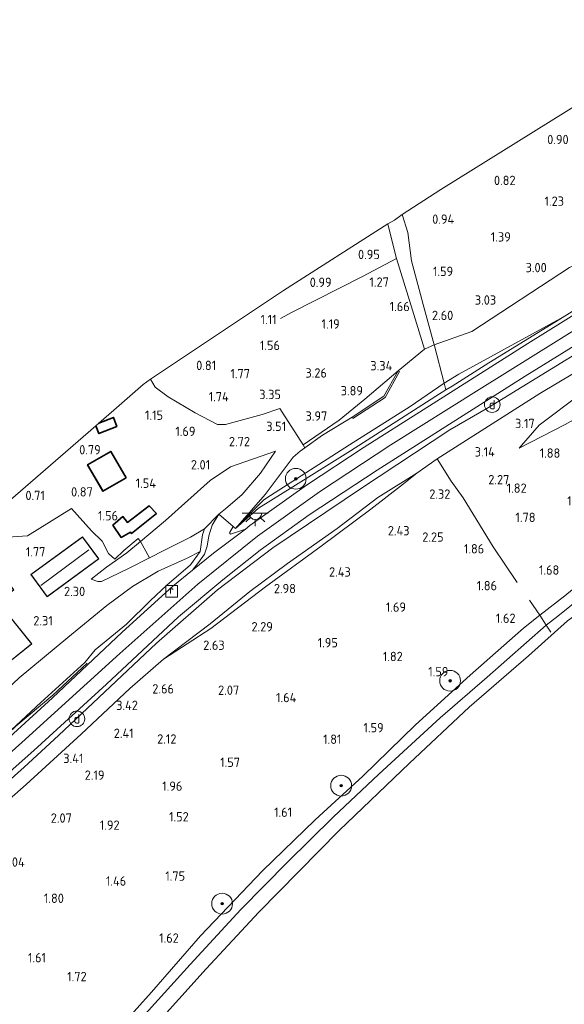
# Model space of a CAD drawing. Extents: x 130905 to 137824, y 412333 to 417928.
# Tile 307 of 313: x 136963 to 137067, y 417505 to 417694. Entities that reach past the tile are written whole.
import ezdxf
from ezdxf.enums import TextEntityAlignment as Align
from ezdxf.lldxf.tags import DXFTag

# ---------------------------------------------------------------- set-up
doc = ezdxf.new("R2010")
doc.units = 0
for name, color, linetype, lineweight in [('B-ME-GR-BOOM-S', 90, 'Continuous', 25), ('B-ME-GR-GRAS-GV', 60, 'Continuous', 13), ('B-ME-GW-TALUD_KRUIN-G', 90, 'Continuous', 18), ('B-ME-GW-TALUD_TEEN-G', 90, 'Continuous', 18), ('B-ME-IE-MEUBILAIR_DIJKPAAL-S', 7, 'Continuous', 25), ('B-ME-IE-MEUBILAIR_WEGMEUBILAIR_PARKEERMAATREGEL-G', 7, 'Continuous', 18), ('B-ME-IE-TERREINAFSCHEIDING_DOORGANG-G', 210, 'Continuous', 18), ('B-ME-IE-TERREINAFSCHEIDING_KUNSTMATIG_HEKWERK-G', 20, 'IE-TERREINAFSCHEIDING-KUNSTMATIG', 18), ('B-ME-IE-TERREINAFSCHEIDING_KUNSTMATIG_MUUR-GV', 90, 'Continuous', 18), ('B-ME-KG-GRENS_OPNAME-G', 210, 'KG-OPNAME', 18), ('B-ME-KG-KADASTRAAL_DAKRAND-G', 170, 'Continuous', 18), ('B-ME-KG-KADASTRAAL_NOK-G', 10, 'Continuous', 18), ('B-ME-KL-ET_LS_OV_LICHTPUNT-S', 190, 'Continuous', 25), ('B-ME-OB-BEKLEDING_STEEN-GV', 30, 'Continuous', 18), ('B-ME-OB-BEKLEDING_STORTSTEEN-GV', 30, 'Continuous', 18), ('B-ME-OB-OEVERVOORZIENING-G', 7, 'Continuous', 18), ('B-ME-OG-BEBOUWING_SCHUUR-GV', 7, 'Continuous', 35), ('B-ME-OG-BEBOUWING_WONINGBOUW-GV', 7, 'Continuous', 18), ('B-ME-OG-TERREIN_ERF-GV', 7, 'Continuous', 18), ('B-ME-OG-TERREIN_GROEN_TUIN-GV', 7, 'Continuous', 18), ('B-ME-OG-WATER_RIVIER-GV', 130, 'Continuous', 18), ('B-ME-RI-GWA_RIOOLPUT-S', 30, 'Continuous', 25), ('B-ME-VH-VERHARDING_ASFALT-GV', 252, 'Continuous', 18), ('B-ME-VH-VERHARDING_HALFVERHARDING-GV', 252, 'Continuous', 18), ('B-ME-WH-WINTERBED-G', 150, 'WH-WINTERBED', 18), ('X-XX-AL-HOOGTELABEL-S', 7, 'Continuous', 25)]:
    doc.layers.add(name, color=color, linetype=linetype, lineweight=lineweight)
doc.styles.add('NLCS-ISO', font='NLCS-ISO.ttf')
doc.styles.add('NLCS-ISO-ANNOTATIVE-T18', font='NLCS-ISO.ttf', dxfattribs={"height": 1.8})
doc.styles.get("Standard").update_dxf_attribs({"font": 'arial.ttf'})
doc.linetypes.add('IE-TERREINAFSCHEIDING-KUNSTMATIG', pattern='A,4,[82,NLCS.SHX,S=0.75,R=90,X=0,Y=0],4,-2', length=10)
tags = doc.linetypes.add('KG-OPNAME', pattern='A,5.5,-2,["O",Standard,S=1.8,R=0,X=-0.5,Y=-0.9],-2,5.5,-2,[5,NLCS.SHX,S=0.75,R=0,X=0,Y=0],-2', length=19).pattern_tags.tags
tags[6] = DXFTag(74, 10)
tags = doc.linetypes.add('WH-WINTERBED', pattern='A,6,-3.5,["WB",Standard,S=1.8,R=0,X=-1.5,Y=-0.9],-3.5,6,-3.5,6,-3.5,6,-3.5,6,-3.5', length=51).pattern_tags.tags
tags[6] = DXFTag(74, 10)

# ---------------------------------------------------------------- blocks, each defined once
blk = doc.blocks.new('SAL-HOOGTELABEL-SO')
at = {"color": 0, "linetype": 'ByBlock', "lineweight": -2, "style": 'NLCS-ISO-ANNOTATIVE-T18'}
blk.add_attdef('HOOGTE', text='', height=1.8, dxfattribs=at).set_placement((2.79, 0), align=Align.RIGHT)
blk = doc.blocks.new('SGR-BOOM_01-SO')
at = {"linetype": 'ByBlock', "lineweight": 18}
h = blk.add_hatch(color=0, dxfattribs=at)
h.dxf.hatch_style = 1
edge = h.paths.add_edge_path()
edge.add_arc((0, 0), 0.25, 0, 360)
at = {"color": 0, "linetype": 'ByBlock', "lineweight": 18}
for radius in [2, 0.25]:
    blk.add_circle((0, 0), radius, dxfattribs=at)
blk = doc.blocks.new('SIE-DIJKPAAL-SO')
at = {"color": 0, "linetype": 'ByBlock', "lineweight": 18}
blk.add_circle((0, 0), 1.5, dxfattribs=at)
at = {"color": 0, "linetype": 'ByBlock', "lineweight": 18, "style": 'NLCS-ISO'}
blk.add_text('d', height=1.8, dxfattribs=at).set_placement((0, 0), align=Align.MIDDLE_CENTER)
blk = doc.blocks.new('SRI-PUT_INSPECTIEPUT_RIOOLPUT-SO')
at = {"color": 0, "linetype": 'ByBlock', "lineweight": 18}
blk.add_lwpolyline([(-1.12, -1.12), (1.12, -1.12), (1.12, 1.12), (-1.12, 1.12)], close=True, dxfattribs=at)
at = {"color": 0, "linetype": 'ByBlock', "lineweight": 18, "style": 'NLCS-ISO'}
blk.add_text('r', height=1.5, dxfattribs=at).set_placement((0, 0.28), align=Align.MIDDLE_CENTER)
blk = doc.blocks.new('SKL-ET_OV_LICHTPUNT-SO')
at = {"color": 0, "linetype": 'ByBlock', "lineweight": 18}
for points in [[(-1.25, 0), (-2.5, 0)], [(1.25, 0), (2.5, 0)], [(-0.92, -0.85), (-1.83, -1.7)], [(0, -1.25), (0, -2.5)], [(0.92, -0.85), (1.83, -1.7)]]:
    blk.add_lwpolyline(points, dxfattribs=at)
blk.add_lwpolyline([(0, 0), (1.25, 0, -1), (-1.25, 0)], format="xyb", close=True, dxfattribs=at)

msp = doc.modelspace()

# ---------------------------------------------------------------- linework, layer by layer
at = {"layer": 'B-ME-GR-GRAS-GV'}
for points in [[(137067.57, 417616.251, 2.328), (137058.719, 417611.66, 2.453), (137062.553, 417616.1, 2.828), (137070.589, 417622.133, 3.266), (137078.173, 417627.137, 3.829), (137093.908, 417637.291, 3.904), (137111.628, 417647.666, 3.804), (137129.361, 417659.305, 3.804), (137150.293, 417673.223, 3.504), (137165.793, 417683.704, 3.541), (137166.661, 417679.245, 2.518), (137146.051, 417665.221, 2.333), (137129.242, 417653.991, 2.418), (137110.888, 417641.415, 2.285), (137095.282, 417631.983, 2.255), (137080.887, 417623.694, 2.278)], [(137042.349, 417631.566, 2.636), (137040.503, 417630.692, 2.75), (137038.184, 417638.196, 1.458), (137035.127, 417648.145, 0.662), (137033.921, 417652.991, 0.341), (137033.428, 417654.813, 0.298), (137034.752, 417655.518, 0.063), (137036.239, 417656.642, 0.47), (137037.276, 417653.168, 0.578), (137037.982, 417647.695, 0.753), (137040.236, 417639.285, 1.577)], [(137029.036, 417621.095, 3.702), (137024.117, 417617.034, 3.935), (137017.161, 417612.323, 3.922), (137012.692, 417619.296, 3.46), (137009.266, 417618.116, 3.422), (137002.233, 417616.231, 2.797), (137000.707, 417616.206, 2.297), (136996.44, 417618.438, 1.522), (136991.234, 417621.546, 0.972), (136988.738, 417623.409, 0.822), (136987.808, 417624.915, 0.822), (137013.395, 417641.972, 0.594), (137033.428, 417654.813, 0.298), (137033.921, 417652.991, 0.341), (137035.127, 417648.145, 0.662), (137038.184, 417638.196, 1.458), (137040.503, 417630.692, 2.75), (137035.448, 417626.555, 3.091)], [(137037.74, 417619.671, 6.407), (137026.05, 417612.34, 6.469), (137010.888, 417602.55, 6.132), (137009.58, 417601.759, 6.132), (137004.184, 417596.206, 6.523), (137009.848, 417602.762, 5.39), (137013.158, 417607.108, 4.506), (137015.263, 417609.972, 4.119), (137016.575, 417611.072, 4.169), (137017.5, 417611.753, 3.969), (137020.918, 417614.161, 4.119), (137026.579, 417617.611, 4.062), (137026.744, 417617.361, 4.609), (137032.939, 417621.444, 4.498), (137035.71, 417626.409, 3.432), (137035.448, 417626.555, 3.091), (137040.503, 417630.692, 2.75), (137042.349, 417631.566, 2.636), (137042.41, 417631.341, 2.667), (137044.257, 417624.154, 6.244)], [(137020.918, 417614.161, 4.119), (137017.5, 417611.753, 3.969), (137017.161, 417612.323, 3.922), (137024.117, 417617.034, 3.935), (137029.036, 417621.095, 3.702), (137035.448, 417626.555, 3.091), (137032.713, 417621.655, 3.686), (137026.579, 417617.611, 4.062)], [(137008.603, 417600.125, 6.527), (137004.184, 417596.206, 6.523), (137009.58, 417601.759, 6.132), (137010.888, 417602.55, 6.132), (137026.05, 417612.34, 6.469), (137037.74, 417619.671, 6.407), (137044.257, 417624.154, 6.244), (137044.599, 417622.86, 6.63), (137042.667, 417621.646, 6.62), (137040.86, 417620.51, 6.611), (137026.274, 417611.169, 6.611), (137015.198, 417604.223, 6.555)], [(136999.418, 417577.01, 3.521), (136990.335, 417571.088, 4.108), (136999.298, 417577.91, 4.083), (137006.892, 417584.098, 4.296), (137014.18, 417589.477, 4.271), (137023.697, 417596.231, 4.508), (137031.53, 417602.177, 4.683), (137039.008, 417606.883, 4.308), (137035.914, 417604.38, 4.158), (137030.153, 417599.922, 4.058), (137020.632, 417592.851, 3.458), (137009.909, 417584.969, 3.271)]]:
    msp.add_polyline3d(points, close=True, dxfattribs=at)
for points in [[(137077.325, 417642.362, 6.813), (137060.394, 417631.792, 6.809), (137040.221, 417619.028, 6.817), (137028.916, 417611.839, 6.726), (137017.784, 417604.557, 6.749), (137006.937, 417596.783, 6.714), (137006.057, 417596.12, 6.75), (137003.232, 417595.159, 6.629), (137003.028, 417595.419, 6.579), (137003.705, 417596.613, 6.489), (137004.184, 417596.206, 6.523), (137008.603, 417600.125, 6.527), (137015.198, 417604.223, 6.555), (137026.274, 417611.169, 6.611), (137040.86, 417620.51, 6.611), (137042.667, 417621.646, 6.62), (137044.599, 417622.86, 6.63), (137045.823, 417623.629, 6.637), (137052.862, 417628.054, 6.674), (137067.35, 417636.987, 6.737), (137085.335, 417648.256, 6.682)], [(136946.497, 417536.783, 6.345), (136965.365, 417553.499, 6.436), (136979.358, 417566.295, 6.48), (136993.234, 417579.262, 6.566), (137001.754, 417586.37, 6.636), (137008.931, 417592.054, 6.615), (137018.356, 417598.828, 6.654), (137031.406, 417607.415, 6.698), (137044.6, 417615.87, 6.805), (137059.837, 417625.53, 6.753), (137082.329, 417639.447, 6.741)], [(136952.399, 417536.851, 4.571), (136963.945, 417547.01, 4.496), (136974.474, 417556.675, 4.246), (136983.86, 417565.423, 4.221), (136990.335, 417571.088, 4.108), (136999.418, 417577.01, 3.521), (137009.909, 417584.969, 3.271), (137020.632, 417592.851, 3.458), (137030.153, 417599.922, 4.058), (137035.914, 417604.38, 4.158), (137039.008, 417606.883, 4.308), (137042.936, 417609.65, 4.408), (137062.694, 417622.194, 4.229), (137092.033, 417639.665, 4.3)], [(137092.033, 417639.665, 4.3), (137062.694, 417622.194, 4.229), (137042.936, 417609.65, 4.408), (137039.008, 417606.883, 4.308), (137031.53, 417602.177, 4.683), (137023.697, 417596.231, 4.508), (137014.18, 417589.477, 4.271), (137006.892, 417584.098, 4.296), (136999.298, 417577.91, 4.083), (136990.335, 417571.088, 4.108), (136983.86, 417565.423, 4.221), (136974.474, 417556.675, 4.246), (136963.945, 417547.01, 4.496), (136952.399, 417536.851, 4.571)], [(137083.493, 417638.331, 6.831), (137052.801, 417619.519, 6.841), (137045.381, 417615.179, 6.902), (137028.396, 417603.947, 6.737), (137011.331, 417592.483, 6.658), (137000.715, 417584.453, 6.827), (136988.999, 417574.179, 6.64), (136970.145, 417556.436, 6.621), (136963.537, 417550.29, 6.48), (136943.686, 417532.562, 6.325)], [(136943.686, 417532.562, 6.325), (136963.537, 417550.29, 6.48), (136970.145, 417556.436, 6.621), (136988.999, 417574.179, 6.64), (137000.715, 417584.453, 6.827), (137011.331, 417592.483, 6.658), (137028.396, 417603.947, 6.737), (137045.381, 417615.179, 6.902), (137052.801, 417619.519, 6.841), (137083.493, 417638.331, 6.831)], [(137070.589, 417622.133, 3.266), (137062.553, 417616.1, 2.828), (137058.719, 417611.66, 2.453), (137067.57, 417616.251, 2.328)], [(136958.133, 417554.831, 6.341), (136966.706, 417562.76, 6.309), (136975.225, 417570.471, 6.357), (136977.2, 417572.894, 6.382), (136983.213, 417577.838, 6.484), (136987.837, 417582.345, 6.682), (136990.955, 417585.353, 6.627), (136995.507, 417589.219, 6.508), (136997.379, 417591.816, 6.258), (136997.799, 417594.996, 6.226), (136998.206, 417596.14, 6.222), (137000.948, 417598.951, 6.179), (136999.7, 417596.853, 6.302), (136999.055, 417594.821, 6.45), (136998.692, 417592.823, 6.416), (136998.215, 417591.282, 6.546), (136997.044, 417589.651, 6.555), (136995.898, 417588.226, 6.654), (136992.127, 417585.159, 6.646), (136982.352, 417576.295, 6.619), (136968.975, 417563.664, 6.516), (136956.146, 417551.978, 6.472)], [(137067.465, 417583.24, 1.446), (137062.655, 417579.533, 1.59), (137059.558, 417577.046, 1.415), (137049.313, 417568.038, 1.442), (137038.773, 417558.486, 1.466), (137028.622, 417548.614, 1.478), (137019.455, 417540.157, 1.53), (137009.337, 417530.377, 1.494), (136997.464, 417517.902, 1.454), (136987.991, 417507.02, 1.444), (136978.468, 417496.397, 1.49)]]:
    msp.add_polyline3d(points, dxfattribs=at)
at = {"layer": 'B-ME-GW-TALUD_KRUIN-G'}
for points in [[(137058.719, 417611.66, 2.453), (137062.553, 417616.1, 2.828), (137070.589, 417622.133, 3.266), (137078.173, 417627.137, 3.829), (137093.908, 417637.291, 3.904), (137111.628, 417647.666, 3.804), (137129.361, 417659.305, 3.804), (137150.293, 417673.223, 3.504), (137165.793, 417683.704, 3.541)], [(137067.35, 417636.987, 6.737), (137085.335, 417648.256, 6.682), (137098.921, 417656.424, 6.638), (137107.394, 417661.717, 6.551)], [(136960.872, 417475.646, 1.461), (136969.982, 417486.1, 1.521), (136978.468, 417496.397, 1.49), (136987.991, 417507.02, 1.444), (136997.464, 417517.902, 1.454), (137009.337, 417530.377, 1.494), (137019.455, 417540.157, 1.53), (137028.622, 417548.614, 1.478), (137038.773, 417558.486, 1.466), (137049.313, 417568.038, 1.442), (137059.558, 417577.046, 1.415), (137062.655, 417579.533, 1.59), (137067.465, 417583.24, 1.446), (137078.474, 417592.34, 1.521), (137091.376, 417602.267, 1.813), (137104.325, 417612.091, 1.786), (137116.027, 417620.636, 1.746), (137132.529, 417631.781, 1.65), (137144.972, 417640.369, 1.625), (137157.975, 417648.518, 1.658), (137170.648, 417656.565, 1.476)], [(136920.911, 417504.969, 5.104), (136921.218, 417505.451, 5.156), (136925.05, 417512.208, 5.905), (136926.813, 417515.426, 6.08), (136929.393, 417518.872, 6.111), (136933.963, 417523.456, 6.171), (136943.686, 417532.562, 6.325), (136963.537, 417550.29, 6.48), (136970.145, 417556.436, 6.621), (136988.999, 417574.179, 6.64), (137000.715, 417584.453, 6.827), (137011.331, 417592.483, 6.658), (137028.396, 417603.947, 6.737), (137045.381, 417615.179, 6.902), (137052.801, 417619.519, 6.841), (137083.493, 417638.331, 6.831), (137102.556, 417650.063, 6.887)], [(137004.184, 417596.206, 6.523), (137009.58, 417601.759, 6.132), (137010.888, 417602.55, 6.132), (137026.05, 417612.34, 6.469), (137037.74, 417619.671, 6.407), (137044.257, 417624.154, 6.244), (137047.099, 417625.894, 6.294), (137067.35, 417636.987, 6.737)], [(137000.948, 417598.951, 6.179), (137002.265, 417600.023, 6.036), (137005.433, 417602.742, 5.731), (137008.972, 417606.86, 4.835), (137011.855, 417611.079, 3.828)], [(136976.441, 417586.498, 2.471), (136977.684, 417586.051, 2.921), (136978.426, 417586.054, 2.946), (136983.599, 417588.546, 3.483), (136987.625, 417590.571, 3.932), (136990.495, 417592.082, 4.533), (136995.503, 417594.545, 5.646), (136998.206, 417596.14, 6.222), (137000.948, 417598.951, 6.179)], [(136997.379, 417591.816, 6.258), (136995.507, 417589.219, 6.508), (136990.955, 417585.353, 6.627)], [(136990.955, 417585.353, 6.627), (136987.837, 417582.345, 6.682), (136983.213, 417577.838, 6.484), (136977.2, 417572.894, 6.382), (136975.225, 417570.471, 6.357)], [(136975.225, 417570.471, 6.357), (136966.706, 417562.76, 6.309), (136958.133, 417554.831, 6.341), (136952.46, 417550.375, 6.337), (136951.562, 417550.28, 6.087)]]:
    msp.add_polyline3d(points, dxfattribs=at)
at = {"layer": 'B-ME-GW-TALUD_TEEN-G'}
for points in [[(137165.155, 417687.646, 4.23), (137144.084, 417673.591, 4.46), (137117.589, 417655.724, 4.403), (137092.033, 417639.665, 4.3), (137062.694, 417622.194, 4.229), (137042.936, 417609.65, 4.408), (137039.008, 417606.883, 4.308)], [(137042.349, 417631.566, 2.636), (137049.587, 417634.093, 3.561), (137068.395, 417646.402, 3.574), (137075.819, 417650.17, 3.811), (137082.025, 417651.857, 4.449), (137090.129, 417654.596, 5.399), (137094.553, 417656.519, 5.611), (137098.383, 417658.767, 5.824), (137101.123, 417660.409, 6.011), (137107.394, 417661.717, 6.551)], [(137040.503, 417630.692, 2.75), (137035.448, 417626.555, 3.091)], [(137040.503, 417630.692, 2.75), (137042.349, 417631.566, 2.636)], [(137080.887, 417623.694, 2.278), (137067.57, 417616.251, 2.328), (137058.719, 417611.66, 2.453)], [(137013.158, 417607.108, 4.506), (137015.263, 417609.972, 4.119), (137016.575, 417611.072, 4.169), (137017.5, 417611.753, 3.969), (137020.918, 417614.161, 4.119), (137026.579, 417617.611, 4.062)], [(136976.441, 417586.498, 2.471), (136979.333, 417588.799, 2.246), (136983.282, 417591.541, 2.146), (136985.927, 417593.745, 1.97), (136990.701, 417597.743, 2.083), (136999.27, 417605.427, 2.421), (137003.197, 417608.108, 2.883), (137011.855, 417611.079, 3.828)], [(137013.158, 417607.108, 4.506), (137009.848, 417602.762, 5.39), (137004.184, 417596.206, 6.523)], [(137039.008, 417606.883, 4.308), (137035.914, 417604.38, 4.158), (137030.153, 417599.922, 4.058), (137020.632, 417592.851, 3.458), (137009.909, 417584.969, 3.271), (136999.418, 417577.01, 3.521), (136990.335, 417571.088, 4.108)], [(136951.562, 417550.28, 6.087), (136953.733, 417554.591, 5.251), (136957.942, 417562.285, 3.436), (136960.196, 417565.247, 2.951), (136962.55, 417567.491, 2.751), (136971.894, 417575.249, 2.988), (136979.397, 417581.402, 3.266), (136984.349, 417585.035, 4.019), (136989.276, 417588.041, 4.966), (136994.856, 417590.518, 5.529), (136997.379, 417591.816, 6.258)], [(136990.335, 417571.088, 4.108), (136983.86, 417565.423, 4.221), (136974.474, 417556.675, 4.246), (136963.945, 417547.01, 4.496), (136952.399, 417536.851, 4.571), (136944.737, 417530.096, 4.596), (136936.599, 417522.97, 4.496), (136933.932, 417519.537, 4.346), (136929.569, 417513.877, 4.158), (136926.055, 417509.295, 4.246), (136923.42, 417505.961, 4.271)]]:
    msp.add_polyline3d(points, dxfattribs=at)
at = {"layer": 'B-ME-IE-MEUBILAIR_WEGMEUBILAIR_PARKEERMAATREGEL-G'}
msp.add_polyline3d([(136953.806, 417550.527, 6.743), (136961.943, 417558.215, 6.618), (136969.019, 417564.173, 6.731), (136975.613, 417570.331, 6.731)], dxfattribs=at)
at = {"layer": 'B-ME-IE-TERREINAFSCHEIDING_DOORGANG-G'}
msp.add_polyline3d([(137000.948, 417598.951, 6.179), (137003.705, 417596.613, 6.489), (137004.184, 417596.206, 6.523)], dxfattribs=at)
at = {"layer": 'B-ME-IE-TERREINAFSCHEIDING_KUNSTMATIG_HEKWERK-G'}
for points in [[(137036.239, 417656.642, 0.47), (137037.276, 417653.168, 0.578), (137037.982, 417647.695, 0.753), (137040.236, 417639.285, 1.577), (137042.349, 417631.566, 2.636), (137042.41, 417631.341, 2.667), (137044.257, 417624.154, 6.244), (137044.599, 417622.86, 6.63)], [(137035.127, 417648.145, 0.662), (137033.921, 417652.991, 0.341), (137033.428, 417654.813, 0.298)], [(137012.807, 417636.61, 0.86), (137015.08, 417637.838, 0.872), (137028.594, 417644.707, 0.733), (137035.127, 417648.145, 0.662), (137038.184, 417638.196, 1.458), (137040.503, 417630.692, 2.75)], [(137004.184, 417596.206, 6.523), (137008.603, 417600.125, 6.527), (137015.198, 417604.223, 6.555), (137026.274, 417611.169, 6.611), (137040.86, 417620.51, 6.611), (137042.667, 417621.646, 6.62), (137044.599, 417622.86, 6.63), (137045.823, 417623.629, 6.637), (137052.862, 417628.054, 6.674), (137067.35, 417636.987, 6.737)], [(137035.448, 417626.555, 3.091), (137029.036, 417621.095, 3.702), (137024.117, 417617.034, 3.935), (137017.161, 417612.323, 3.922)], [(137042.936, 417609.65, 4.408), (137045.644, 417605.348, 3.279), (137047.944, 417602.09, 2.462), (137053.678, 417592.723, 2.178), (137058.346, 417585.843, 1.826)], [(136990.335, 417571.088, 4.108), (136999.298, 417577.91, 4.083), (137006.892, 417584.098, 4.296), (137014.18, 417589.477, 4.271), (137023.697, 417596.231, 4.508), (137031.53, 417602.177, 4.683), (137039.008, 417606.883, 4.308)], [(136972.623, 417600.054, 1.482), (136964.181, 417594.83, 1.34), (136959.438, 417594.497, 1.033)], [(136972.623, 417600.054, 1.482), (136976.445, 417595.785, 1.657), (136978.517, 417593.793, 1.782), (136979.766, 417591.439, 1.895), (136980.939, 417590.292, 1.982), (136982.701, 417591.995, 1.982), (136985.458, 417594.286, 1.982), (136985.927, 417593.745, 1.97), (136987.625, 417590.571, 3.932)], [(137060.685, 417582.418, 1.75), (137062.655, 417579.533, 1.59), (137063.925, 417577.64, 1), (137064.782, 417576.294, 1)]]:
    msp.add_polyline3d(points, dxfattribs=at)
at = {"layer": 'B-ME-IE-TERREINAFSCHEIDING_KUNSTMATIG_MUUR-GV'}
msp.add_polyline3d([(137032.939, 417621.444, 4.498), (137026.744, 417617.361, 4.609), (137026.579, 417617.611, 4.062), (137032.713, 417621.655, 3.686), (137035.448, 417626.555, 3.091), (137035.71, 417626.409, 3.432)], close=True, dxfattribs=at)
at = {"layer": 'B-ME-KG-GRENS_OPNAME-G'}
msp.add_polyline3d([(136958.988, 417600.068, 0.549), (136971.446, 417610.891, 0.646), (136977.288, 417615.964, 0.992), (136977.862, 417616.463, 0.992), (136980.753, 417618.972, 0.806), (136986.423, 417623.895, 0.563), (136987.808, 417624.915, 0.822), (137013.395, 417641.972, 0.594), (137033.428, 417654.813, 0.298), (137034.752, 417655.518, 0.063), (137036.239, 417656.642, 0.47), (137043.641, 417661.395, 0.543), (137079.285, 417683.621, 0.507)], dxfattribs=at)
at = {"layer": 'B-ME-KG-KADASTRAAL_DAKRAND-G'}
msp.add_polyline3d([(136977.83, 417616.396, 2.814), (136980.647, 417617.518, 2.742), (136981.302, 417615.875, 2.742), (136977.915, 417614.526, 2.742), (136977.348, 417615.949, 2.817)], dxfattribs=at)
for points in [[(136978.688, 417603.452, 3.866), (136975.79, 417608.46, 3.666), (136980.165, 417610.992, 3.654), (136983.064, 417605.984, 3.866)], [(136967.941, 417583.166, 4.423), (136964.875, 417587.362, 3.65), (136974.741, 417594.57, 3.65), (136977.807, 417590.373, 4.447)], [(136958.827, 417569.141, 4.912), (136949.161, 417581.152, 4.412), (136958.258, 417588.479, 4.412), (136961.5, 417584.453, 4.674), (136958.484, 417582.024, 4.799), (136964.913, 417574.042, 5.012)]]:
    msp.add_polyline3d(points, close=True, dxfattribs=at)
at = {"layer": 'B-ME-KG-KADASTRAAL_NOK-G'}
msp.add_polyline3d([(136966.713, 417585.255, 6.163), (136975.967, 417592.141, 6.183)], dxfattribs=at)
at = {"layer": 'B-ME-OB-BEKLEDING_STEEN-GV'}
msp.add_polyline3d([(137066.109, 417579.375, 1), (137063.925, 417577.64, 1), (137062.655, 417579.533, 1.59), (137067.465, 417583.24, 1.446), (137078.474, 417592.34, 1.521), (137091.376, 417602.267, 1.813), (137104.325, 417612.091, 1.786), (137116.027, 417620.636, 1.746), (137132.529, 417631.781, 1.65), (137144.972, 417640.369, 1.625), (137157.975, 417648.518, 1.658), (137170.648, 417656.565, 1.476), (137171.056, 417654.258, 1), (137158.942, 417646.933, 1), (137146.6, 417638.981, 1), (137139.873, 417634.459, 1), (137130.696, 417628.277, 1), (137122.042, 417622.551, 1), (137113.711, 417616.468, 1), (137103.911, 417608.813, 1), (137091.26, 417599.105, 1), (137077.002, 417588.166, 1)], close=True, dxfattribs=at)
msp.add_polyline3d([(136960.872, 417475.646, 1.461), (136969.982, 417486.1, 1.521), (136978.468, 417496.397, 1.49), (136987.991, 417507.02, 1.444), (136997.464, 417517.902, 1.454), (137009.337, 417530.377, 1.494), (137019.455, 417540.157, 1.53), (137028.622, 417548.614, 1.478), (137038.773, 417558.486, 1.466), (137049.313, 417568.038, 1.442), (137059.558, 417577.046, 1.415), (137062.655, 417579.533, 1.59), (137063.925, 417577.64, 1), (137052.548, 417567.621, 1), (137043.507, 417559.819, 1), (137031.724, 417548.941, 1), (137022.921, 417540.693, 1), (137014.134, 417532.031, 1), (137005.179, 417522.928, 1), (136995.465, 417512.378, 1), (136985.561, 417501.48, 1), (136977.95, 417492.774, 1), (136968.009, 417480.216, 1), (136960.143, 417470.873, 1)], dxfattribs=at)
at = {"layer": 'B-ME-OB-BEKLEDING_STORTSTEEN-GV'}
for points in [[(136985.561, 417501.48, 1), (136995.465, 417512.378, 1), (137005.179, 417522.928, 1), (137014.134, 417532.031, 1), (137022.921, 417540.693, 1), (137031.724, 417548.941, 1), (137043.507, 417559.819, 1), (137052.548, 417567.621, 1), (137063.925, 417577.64, 1), (137066.109, 417579.375, 1), (137077.002, 417588.166, 1)], [(137068.007, 417578.434, 1), (137060.5, 417571.728, 1), (137049.061, 417561.877, 1), (137037.632, 417551.057, 1), (137024.077, 417538.125, 1), (137008.625, 417522.397, 1), (136998.516, 417511.553, 1), (136987.996, 417499.867, 1)]]:
    msp.add_polyline3d(points, dxfattribs=at)
at = {"layer": 'B-ME-OB-OEVERVOORZIENING-G'}
msp.add_polyline3d([(136960.143, 417470.873, 1), (136968.009, 417480.216, 1), (136977.95, 417492.774, 1), (136985.561, 417501.48, 1), (136987.996, 417499.867, 1), (136998.516, 417511.553, 1), (137008.625, 417522.397, 1), (137024.077, 417538.125, 1), (137037.632, 417551.057, 1), (137049.061, 417561.877, 1), (137060.5, 417571.728, 1), (137068.007, 417578.434, 1), (137078.473, 417586.016, 1), (137089.631, 417594.653, 1), (137101.399, 417603.458, 1), (137113.357, 417612.612, 1), (137118.336, 417615.292, 1), (137124.5, 417619.857, 1), (137122.042, 417622.551, 1), (137130.696, 417628.277, 1), (137139.873, 417634.459, 1), (137146.6, 417638.981, 1), (137158.942, 417646.933, 1), (137171.056, 417654.258, 1)], dxfattribs=at)
at = {"layer": 'B-ME-OG-BEBOUWING_SCHUUR-GV'}
for points in [[(136981.367, 417615.847, 0.992), (136977.887, 417614.461, 0.992), (136977.288, 417615.964, 0.992), (136977.862, 417616.463, 0.992), (136980.675, 417617.583, 0.992)], [(136983.132, 417605.966, 1.142), (136978.67, 417603.384, 1.142), (136975.721, 417608.479, 1.142), (136980.183, 417611.061, 1.142)], [(136988.944, 417599.121, 2.442), (136984.169, 417595.232, 3.554), (136983.947, 417595.505, 2.842), (136982.16, 417594.511, 2.842), (136980.587, 417596.848, 3.354), (136982.492, 417598.519, 3.016), (136983.429, 417597.385, 3.192), (136987.557, 417600.6, 2.129)]]:
    msp.add_polyline3d(points, close=True, dxfattribs=at)
at = {"layer": 'B-ME-OG-BEBOUWING_WONINGBOUW-GV'}
for points in [[(136977.877, 417590.362, 2.017), (136967.93, 417583.096, 2.069), (136964.805, 417587.373, 1.692), (136974.752, 417594.64, 1.696)], [(136964.983, 417574.035, 1.936), (136958.819, 417569.07, 1.936), (136949.091, 417581.16, 1.936), (136958.265, 417588.549, 1.936), (136961.57, 417584.446, 1.936), (136958.554, 417582.017, 1.936)]]:
    msp.add_polyline3d(points, close=True, dxfattribs=at)
at = {"layer": 'B-ME-OG-TERREIN_ERF-GV'}
msp.add_polyline3d([(136958.988, 417600.068, 0.549), (136971.446, 417610.891, 0.646), (136977.288, 417615.964, 0.992), (136977.887, 417614.461, 0.992), (136981.367, 417615.847, 0.992), (136980.675, 417617.583, 0.992), (136977.862, 417616.463, 0.992), (136980.753, 417618.972, 0.806), (136986.423, 417623.895, 0.563), (136987.808, 417624.915, 0.822), (136988.738, 417623.409, 0.822), (136991.234, 417621.546, 0.972), (136996.44, 417618.438, 1.522), (137000.707, 417616.206, 2.297), (137002.233, 417616.231, 2.797), (137009.266, 417618.116, 3.422), (137012.692, 417619.296, 3.46), (137017.161, 417612.323, 3.922), (137017.5, 417611.753, 3.969), (137016.575, 417611.072, 4.169), (137015.263, 417609.972, 4.119), (137013.158, 417607.108, 4.506), (137009.848, 417602.762, 5.39), (137004.184, 417596.206, 6.523), (137003.705, 417596.613, 6.489), (137000.948, 417598.951, 6.179), (137002.265, 417600.023, 6.036), (137005.433, 417602.742, 5.731), (137008.972, 417606.86, 4.835), (137011.855, 417611.079, 3.828), (137003.197, 417608.108, 2.883), (136999.27, 417605.427, 2.421), (136990.701, 417597.743, 2.083), (136985.927, 417593.745, 1.97), (136985.458, 417594.286, 1.982), (136982.701, 417591.995, 1.982), (136980.939, 417590.292, 1.982), (136979.766, 417591.439, 1.895), (136978.517, 417593.793, 1.782), (136976.445, 417595.785, 1.657), (136972.623, 417600.054, 1.482), (136964.181, 417594.83, 1.34), (136959.438, 417594.497, 1.033)], dxfattribs=at)
for points in [[(136975.721, 417608.479, 1.142), (136978.67, 417603.384, 1.142), (136983.132, 417605.966, 1.142), (136980.183, 417611.061, 1.142)], [(136990.495, 417592.082, 4.533), (136987.625, 417590.571, 3.932), (136985.927, 417593.745, 1.97), (136990.701, 417597.743, 2.083), (136999.27, 417605.427, 2.421), (137003.197, 417608.108, 2.883), (137011.855, 417611.079, 3.828), (137008.972, 417606.86, 4.835), (137005.433, 417602.742, 5.731), (137002.265, 417600.023, 6.036), (137000.948, 417598.951, 6.179), (136998.206, 417596.14, 6.222), (136995.503, 417594.545, 5.646)], [(136987.557, 417600.6, 2.129), (136983.429, 417597.385, 3.192), (136982.492, 417598.519, 3.016), (136980.587, 417596.848, 3.354), (136982.16, 417594.511, 2.842), (136983.947, 417595.505, 2.842), (136984.169, 417595.232, 3.554), (136988.944, 417599.121, 2.442)]]:
    msp.add_polyline3d(points, close=True, dxfattribs=at)
at = {"layer": 'B-ME-OG-TERREIN_GROEN_TUIN-GV'}
for points in [[(137068.395, 417646.402, 3.574), (137049.587, 417634.093, 3.561), (137042.349, 417631.566, 2.636), (137040.236, 417639.285, 1.577), (137037.982, 417647.695, 0.753), (137037.276, 417653.168, 0.578), (137036.239, 417656.642, 0.47), (137043.641, 417661.395, 0.543), (137079.285, 417683.621, 0.507)], [(136959.438, 417594.497, 1.033), (136964.181, 417594.83, 1.34), (136972.623, 417600.054, 1.482), (136976.445, 417595.785, 1.657), (136978.517, 417593.793, 1.782), (136979.766, 417591.439, 1.895), (136980.939, 417590.292, 1.982), (136982.701, 417591.995, 1.982), (136985.458, 417594.286, 1.982), (136985.927, 417593.745, 1.97), (136983.282, 417591.541, 2.146), (136979.333, 417588.799, 2.246), (136976.441, 417586.498, 2.471), (136977.684, 417586.051, 2.921), (136978.426, 417586.054, 2.946), (136983.599, 417588.546, 3.483), (136987.625, 417590.571, 3.932), (136990.495, 417592.082, 4.533), (136995.503, 417594.545, 5.646), (136998.206, 417596.14, 6.222), (136997.799, 417594.996, 6.226), (136997.379, 417591.816, 6.258), (136994.856, 417590.518, 5.529), (136989.276, 417588.041, 4.966), (136984.349, 417585.035, 4.019), (136979.397, 417581.402, 3.266), (136971.894, 417575.249, 2.988), (136962.55, 417567.491, 2.751)]]:
    msp.add_polyline3d(points, dxfattribs=at)
for points in [[(137047.099, 417625.894, 6.294), (137044.257, 417624.154, 6.244), (137042.41, 417631.341, 2.667), (137042.349, 417631.566, 2.636), (137049.587, 417634.093, 3.561), (137068.395, 417646.402, 3.574), (137075.819, 417650.17, 3.811), (137082.025, 417651.857, 4.449), (137090.129, 417654.596, 5.399), (137094.553, 417656.519, 5.611), (137098.383, 417658.767, 5.824), (137101.123, 417660.409, 6.011), (137107.394, 417661.717, 6.551), (137098.921, 417656.424, 6.638), (137085.335, 417648.256, 6.682), (137067.35, 417636.987, 6.737)], [(137045.823, 417623.629, 6.637), (137044.599, 417622.86, 6.63), (137044.257, 417624.154, 6.244), (137047.099, 417625.894, 6.294), (137067.35, 417636.987, 6.737), (137052.862, 417628.054, 6.674)], [(136974.752, 417594.64, 1.696), (136964.805, 417587.373, 1.692), (136967.93, 417583.096, 2.069), (136977.877, 417590.362, 2.017)], [(136978.426, 417586.054, 2.946), (136977.684, 417586.051, 2.921), (136976.441, 417586.498, 2.471), (136979.333, 417588.799, 2.246), (136983.282, 417591.541, 2.146), (136985.927, 417593.745, 1.97), (136987.625, 417590.571, 3.932), (136983.599, 417588.546, 3.483)], [(136952.46, 417550.375, 6.337), (136951.562, 417550.28, 6.087), (136953.733, 417554.591, 5.251), (136957.942, 417562.285, 3.436), (136960.196, 417565.247, 2.951), (136962.55, 417567.491, 2.751), (136971.894, 417575.249, 2.988), (136979.397, 417581.402, 3.266), (136984.349, 417585.035, 4.019), (136989.276, 417588.041, 4.966), (136994.856, 417590.518, 5.529), (136997.379, 417591.816, 6.258), (136995.507, 417589.219, 6.508), (136990.955, 417585.353, 6.627), (136987.837, 417582.345, 6.682), (136983.213, 417577.838, 6.484), (136977.2, 417572.894, 6.382), (136975.225, 417570.471, 6.357), (136966.706, 417562.76, 6.309), (136958.133, 417554.831, 6.341)], [(136961.57, 417584.446, 1.936), (136958.265, 417588.549, 1.936), (136949.091, 417581.16, 1.936), (136958.819, 417569.07, 1.936), (136964.983, 417574.035, 1.936), (136958.554, 417582.017, 1.936)]]:
    msp.add_polyline3d(points, close=True, dxfattribs=at)
at = {"layer": 'B-ME-OG-WATER_RIVIER-GV'}
msp.add_polyline3d([(136987.996, 417499.867, 1), (136998.516, 417511.553, 1), (137008.625, 417522.397, 1), (137024.077, 417538.125, 1), (137037.632, 417551.057, 1), (137049.061, 417561.877, 1), (137060.5, 417571.728, 1), (137068.007, 417578.434, 1), (137078.473, 417586.016, 1), (137089.631, 417594.653, 1), (137101.399, 417603.458, 1), (137113.357, 417612.612, 1), (137118.336, 417615.292, 1), (137124.5, 417619.857, 1), (137122.042, 417622.551, 1), (137130.696, 417628.277, 1), (137139.873, 417634.459, 1), (137146.6, 417638.981, 1), (137158.942, 417646.933, 1), (137171.056, 417654.258, 1), (137195.419, 417516.424, 1), (137185.435, 417511.52, 1), (137175.43, 417505.785, 1), (137168.777, 417501.323, 1)], dxfattribs=at)
at = {"layer": 'B-ME-VH-VERHARDING_ASFALT-GV'}
for points in [[(136956.146, 417551.978, 6.472), (136968.975, 417563.664, 6.516), (136982.352, 417576.295, 6.619), (136992.127, 417585.159, 6.646), (136995.898, 417588.226, 6.654), (136999.919, 417591.497, 6.662), (137006.057, 417596.12, 6.75), (137006.937, 417596.783, 6.714), (137017.784, 417604.557, 6.749), (137028.916, 417611.839, 6.726), (137040.221, 417619.028, 6.817), (137060.394, 417631.792, 6.809), (137077.325, 417642.362, 6.813)], [(137082.329, 417639.447, 6.741), (137059.837, 417625.53, 6.753), (137044.6, 417615.87, 6.805), (137031.406, 417607.415, 6.698), (137018.356, 417598.828, 6.654), (137008.931, 417592.054, 6.615), (137001.754, 417586.37, 6.636), (136993.234, 417579.262, 6.566), (136979.358, 417566.295, 6.48), (136965.365, 417553.499, 6.436), (136946.497, 417536.783, 6.345)]]:
    msp.add_polyline3d(points, dxfattribs=at)
at = {"layer": 'B-ME-VH-VERHARDING_HALFVERHARDING-GV'}
msp.add_polyline3d([(137003.028, 417595.419, 6.579), (137003.232, 417595.159, 6.629), (137006.057, 417596.12, 6.75), (136999.919, 417591.497, 6.662), (136995.898, 417588.226, 6.654), (136997.044, 417589.651, 6.555), (136998.215, 417591.282, 6.546), (136998.692, 417592.823, 6.416), (136999.055, 417594.821, 6.45), (136999.7, 417596.853, 6.302), (137000.948, 417598.951, 6.179), (137003.705, 417596.613, 6.489)], close=True, dxfattribs=at)
at = {"layer": 'B-ME-WH-WINTERBED-G'}
msp.add_polyline3d([(137162.047, 417694.085, 7.132), (137158.935, 417691.824, 7.097), (137134.426, 417675.169, 7.071), (137105.717, 417656.874, 7.169), (137081.106, 417641.768, 7.105), (137051.004, 417622.939, 6.868), (137034.018, 417612.336, 6.761), (137020.33, 417603.294, 6.71), (137008.369, 417594.723, 6.634), (136996.949, 417585.519, 6.646), (136981.908, 417572.207, 6.619), (136963.071, 417555.062, 6.504), (136946.027, 417539.883, 6.504), (136929.112, 417524.418, 6.428), (136915.684, 417511.744, 6.44), (136903.283, 417498.844, 6.527), (136886.935, 417479.884, 6.531), (136875.415, 417465.755, 6.492), (136864.513, 417451.351, 6.468), (136853.109, 417435.682, 6.468), (136839.391, 417415.472, 6.436), (136825.752, 417394.471, 6.5), (136808.917, 417368.31, 6.435)], dxfattribs=at)

# ---------------------------------------------------------------- block references
at = {"layer": 'B-ME-GR-BOOM-S'}
for p in [(137015.757, 417605.789, 6.107), (137045.423, 417566.94, 1.47), (137024.48, 417546.759, 1.624), (137001.584, 417524.063, 1.474)]:
    msp.add_blockref('SGR-BOOM_01-SO', p, dxfattribs=at)
at = {"layer": 'B-ME-IE-MEUBILAIR_DIJKPAAL-S'}
for p in [(137053.518, 417620.063, 6.825), (136973.671, 417559.612, 6.425)]:
    msp.add_blockref('SIE-DIJKPAAL-SO', p, dxfattribs=at)
at = {"layer": 'B-ME-KL-ET_LS_OV_LICHTPUNT-S'}
msp.add_blockref('SKL-ET_OV_LICHTPUNT-SO', (137007.967, 417599.189, 6.666), dxfattribs=at)
at = {"layer": 'B-ME-RI-GWA_RIOOLPUT-S'}
msp.add_blockref('SRI-PUT_INSPECTIEPUT_RIOOLPUT-SO', (136991.872, 417584.11, 6.716), dxfattribs=at)
at = {"layer": 'X-XX-AL-HOOGTELABEL-S'}
for p, values in [((137065.425, 417670.145, 0.903), {'HOOGTE': '0.90'}), ((137055.218, 417662.273, 0.815), {'HOOGTE': '0.82'}), ((137064.538, 417658.281, 1.228), {'HOOGTE': '1.23'}), ((137043.426, 417654.825, 0.94), {'HOOGTE': '0.94'}), ((137054.303, 417651.41, 1.39), {'HOOGTE': '1.39'}), ((137029.122, 417648.034, 0.948), {'HOOGTE': '0.95'}), ((137061.215, 417645.505, 3.003), {'HOOGTE': '3.00'}), ((137043.219, 417644.78, 1.59), {'HOOGTE': '1.59'}), ((137019.853, 417642.674, 0.985), {'HOOGTE': '0.99'}), ((137030.862, 417642.716, 1.272), {'HOOGTE': '1.27'}), ((137034.872, 417638.022, 1.66), {'HOOGTE': '1.66'}), ((137051.491, 417639.272, 3.028), {'HOOGTE': '3.03'}), ((137043.244, 417636.311, 2.603), {'HOOGTE': '2.60'}), ((137009.281, 417635.52, 1.11), {'HOOGTE': '1.11'}), ((137021.406, 417634.663, 1.185), {'HOOGTE': '1.19'}), ((137009.921, 417630.543, 1.56), {'HOOGTE': '1.56'}), ((136997.655, 417626.694, 0.81), {'HOOGTE': '0.81'}), ((137031.517, 417626.635, 3.338), {'HOOGTE': '3.34'}), ((137004.166, 417625.112, 1.772), {'HOOGTE': '1.77'}), ((137018.952, 417625.24, 3.26), {'HOOGTE': '3.26'}), ((137000.07, 417620.686, 1.735), {'HOOGTE': '1.74'}), ((137010.105, 417621.102, 3.348), {'HOOGTE': '3.35'}), ((137025.874, 417621.821, 3.885), {'HOOGTE': '3.89'}), ((136987.443, 417617.114, 1.148), {'HOOGTE': '1.15'}), ((137019.022, 417616.959, 3.972), {'HOOGTE': '3.97'}), ((137011.108, 417614.973, 3.51), {'HOOGTE': '3.51'}), ((137058.9, 417615.518, 3.168), {'HOOGTE': '3.17'}), ((136993.676, 417614.011, 1.685), {'HOOGTE': '1.69'}), ((137004.155, 417612.04, 2.723), {'HOOGTE': '2.72'}), ((136975.465, 417610.464, 0.785), {'HOOGTE': '0.79'}), ((137051.234, 417610.061, 3.144), {'HOOGTE': '3.14'}), ((137063.82, 417609.825, 1.881), {'HOOGTE': '1.88'}), ((136996.496, 417607.578, 2.01), {'HOOGTE': '2.01'}), ((136986.086, 417604.039, 1.535), {'HOOGTE': '1.54'}), ((137054.031, 417604.721, 2.268), {'HOOGTE': '2.27'}), ((136964.727, 417601.674, 0.71), {'HOOGTE': '0.71'}), ((136973.938, 417602.366, 0.868), {'HOOGTE': '0.87'}), ((137042.686, 417601.942, 2.318), {'HOOGTE': '2.32'}), ((137057.346, 417603.082, 1.818), {'HOOGTE': '1.82'}), ((137069.018, 417600.626, 1.779), {'HOOGTE': '1.78'}), ((136978.787, 417597.771, 1.56), {'HOOGTE': '1.56'}), ((137059.06, 417597.468, 1.781), {'HOOGTE': '1.78'}), ((137034.832, 417594.895, 2.431), {'HOOGTE': '2.43'}), ((137041.39, 417593.681, 2.247), {'HOOGTE': '2.25'}), ((136964.827, 417590.835, 1.772), {'HOOGTE': '1.77'}), ((137049.193, 417591.421, 1.856), {'HOOGTE': '1.86'}), ((137023.535, 417586.964, 2.431), {'HOOGTE': '2.43'}), ((137063.626, 417587.333, 1.681), {'HOOGTE': '1.68'}), ((136972.468, 417583.214, 2.298), {'HOOGTE': '2.30'}), ((137012.987, 417583.77, 2.98), {'HOOGTE': '2.98'}), ((137051.653, 417584.333, 1.856), {'HOOGTE': '1.86'}), ((137034.153, 417580.198, 1.694), {'HOOGTE': '1.69'}), ((136966.244, 417577.582, 2.31), {'HOOGTE': '2.31'}), ((137055.214, 417578.063, 1.618), {'HOOGTE': '1.62'}), ((137008.559, 417576.423, 2.294), {'HOOGTE': '2.29'}), ((137021.055, 417573.366, 1.953), {'HOOGTE': '1.95'}), ((136999.287, 417572.871, 2.631), {'HOOGTE': '2.63'}), ((137033.54, 417570.709, 1.818), {'HOOGTE': '1.82'}), ((137042.311, 417567.795, 1.594), {'HOOGTE': '1.59'}), ((136989.542, 417564.48, 2.656), {'HOOGTE': '2.66'}), ((137002.083, 417564.221, 2.068), {'HOOGTE': '2.07'}), ((137013.065, 417562.807, 1.644), {'HOOGTE': '1.64'}), ((136982.605, 417561.301, 3.418), {'HOOGTE': '3.42'}), ((137029.857, 417557.01, 1.594), {'HOOGTE': '1.59'}), ((136981.797, 417555.931, 2.406), {'HOOGTE': '2.41'}), ((136990.019, 417554.842, 2.118), {'HOOGTE': '2.12'}), ((137021.742, 417554.789, 1.807), {'HOOGTE': '1.81'}), ((136972.125, 417551.11, 3.406), {'HOOGTE': '3.41'}), ((137002.242, 417550.356, 1.568), {'HOOGTE': '1.57'}), ((136976.185, 417547.882, 2.194), {'HOOGTE': '2.19'}), ((136991.158, 417545.767, 1.962), {'HOOGTE': '1.96'}), ((136969.91, 417539.625, 2.068), {'HOOGTE': '2.07'}), ((136992.384, 417539.874, 1.518), {'HOOGTE': '1.52'}), ((137012.261, 417540.754, 1.606), {'HOOGTE': '1.61'}), ((136979.084, 417538.265, 1.918), {'HOOGTE': '1.92'}), ((136960.847, 417531.169, 2.044), {'HOOGTE': '2.04'}), ((136991.691, 417528.475, 1.753), {'HOOGTE': '1.75'}), ((136980.357, 417527.516, 1.456), {'HOOGTE': '1.46'}), ((136968.378, 417524.197, 1.803), {'HOOGTE': '1.80'}), ((136990.475, 417516.547, 1.618), {'HOOGTE': '1.62'}), ((136964.938, 417512.771, 1.606), {'HOOGTE': '1.61'}), ((136972.753, 417509.141, 1.716), {'HOOGTE': '1.72'})]:
    msp.add_blockref('SAL-HOOGTELABEL-SO', p, dxfattribs=at).add_auto_attribs(values)

doc.saveas('drawing.dxf')
